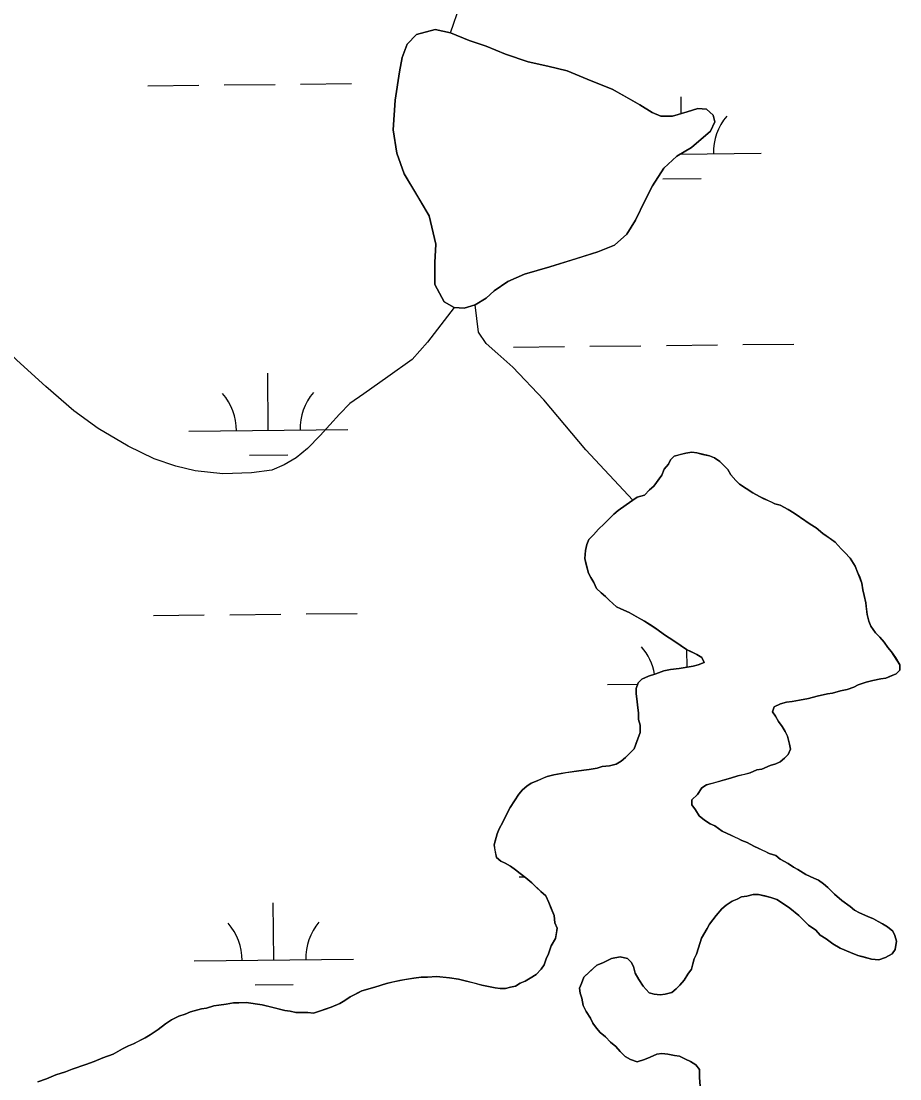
# Model space of a CAD drawing. Extents: x 3734862 to 3772949, y 391520 to 417239.
# Drawn here: x 3758116 to 3758668, y 411285 to 411949 of the extents above; entities that cross this region are included whole.
import ezdxf

# ---------------------------------------------------------------- set-up
doc = ezdxf.new("R2010")
doc.units = 0
doc.layers.add('V-TOPO-SHOR', color=7, linetype='Continuous')
doc.layers.add('V-WETL-SWMP', color=7, linetype='Continuous')

msp = doc.modelspace()

# ---------------------------------------------------------------- linework, layer by layer
at = {"layer": 'V-TOPO-SHOR'}
for points in [[(3758385.74, 411942.03), (3758391.78, 411959.53), (3758397.02, 411977.03), (3758399.46, 411990.56), (3758401.12, 412006.08), (3758400.97, 412020.81), (3758400.82, 412032.56), (3758399.7, 412053.47), (3758397.59, 412074.18), (3758395.48, 412095.89), (3758394, 412124.56), (3758393.25, 412137.7), (3758391.72, 412152.84), (3758388.2, 412168.58), (3758385.65, 412180.34), (3758384.5, 412192.89), (3758383.76, 412206.23), (3758382.87, 412246.32)], [(3758501.91, 411824.38), (3758496.51, 411815.46), (3758488.74, 411808.73), (3758478.19, 411804.41), (3758465.07, 411800.28), (3758447.96, 411794.98), (3758432.25, 411790.47), (3758421.7, 411785.74), (3758413.14, 411780.02), (3758408.16, 411775.27), (3758401.19, 411771.12), (3758394.22, 411769.16), (3758388.07, 411769.58), (3758381.72, 411772.98), (3758375.8, 411783.93), (3758375.86, 411797.84), (3758376.5, 411809.36), (3758372.19, 411827.05), (3758365.09, 411839.2), (3758356.6, 411853.54), (3758351.88, 411866.47), (3758349.75, 411881.18), (3758351.02, 411899.65), (3758353.67, 411917.52), (3758355.29, 411926.45), (3758358.5, 411934.98), (3758364.28, 411940.92), (3758376.02, 411944.05), (3758385.74, 411942.03), (3758397.45, 411937.22), (3758408.16, 411933.6), (3758420.26, 411928.59), (3758434.54, 411923.76), (3758446.85, 411921.14), (3758458.96, 411918.11), (3758474.03, 411911.9), (3758487.12, 411906.68), (3758497.63, 411900.68), (3758504.57, 411896.68), (3758512.3, 411891.89), (3758517.85, 411889.68), (3758525.2, 411889.65), (3758534.35, 411892.4), (3758541.11, 411894.56), (3758546.47, 411894.14), (3758550.63, 411890.35), (3758551.61, 411886.17), (3758549, 411880.22), (3758537.04, 411869.94), (3758527.89, 411864.61), (3758519.71, 411857.09), (3758512.52, 411845.99), (3758507.92, 411836.87), (3758501.91, 411824.38)], [(3758303.75, 411689.07), (3758295.75, 411680.94), (3758288.76, 411675.19), (3758281.18, 411670.64), (3758273.4, 411667.29), (3758260.66, 411665.74), (3758242.74, 411665.02), (3758225.22, 411666.87), (3758213.09, 411669.91), (3758199.57, 411674.54), (3758183.27, 411682.36), (3758164.4, 411693.58), (3758149.11, 411704.59), (3758131.45, 411719.79), (3758113.2, 411736.38), (3758098.32, 411750.37), (3758083.05, 411764.97), (3758071.74, 411776.36), (3758061.62, 411784.56), (3758050.9, 411793.16), (3758036.53, 411799.66)], [(3758500.12, 411648.43), (3758470.58, 411680.01), (3758444.22, 411711.56), (3758424.78, 411731.94), (3758415.46, 411740.34), (3758408.12, 411746.94), (3758403.17, 411753.92), (3758401.19, 411771.12)], [(3758388.07, 411769.58), (3758371.26, 411747.75), (3758361.67, 411736.84), (3758346.29, 411725.94), (3758331.32, 411715.25), (3758322.54, 411709.31), (3758315.94, 411702.57), (3758303.75, 411689.07)], [(3758503.62, 411533.84), (3758505.91, 411536.16), (3758510.04, 411538.02), (3758514.63, 411539.43), (3758519.68, 411541.31), (3758523.82, 411542.26), (3758529.34, 411542.75), (3758534.4, 411543.7), (3758538.08, 411544.19), (3758541.29, 411545.13), (3758544.97, 411546.54), (3758543.56, 411549.75), (3758540.33, 411551.57), (3758536.64, 411553.39), (3758533.87, 411554.75), (3758530.63, 411557.03), (3758526.01, 411560.22), (3758520, 411563.87), (3758515.37, 411567.52), (3758512.6, 411569.34), (3758507.51, 411572.53), (3758503.36, 411574.8), (3758497.81, 411577.99), (3758492.73, 411580.26), (3758489.96, 411581.62), (3758485.33, 411585.74), (3758483.02, 411588.03), (3758480.24, 411590.31), (3758477.46, 411593.05), (3758475.6, 411596.72), (3758473.74, 411599.93), (3758472.34, 411602.69), (3758470.92, 411608.2), (3758469.98, 411611.88), (3758470.4, 411616.94), (3758471.3, 411620.63), (3758472.66, 411623.86), (3758475.41, 411626.64), (3758478.6, 411630.35), (3758482.26, 411633.59), (3758485.01, 411636.37), (3758488.21, 411639.61), (3758490.96, 411641.93), (3758496, 411645.65), (3758500.12, 411648.43), (3758502.87, 411650.29), (3758507.46, 411651.71), (3758510.67, 411654.95), (3758513.41, 411657.27), (3758516.15, 411660.97), (3758518.43, 411664.21), (3758519.79, 411667.9), (3758522.53, 411671.14), (3758523.89, 411673.91), (3758526.18, 411676.22), (3758529.86, 411677.17), (3758533.53, 411678.11), (3758537.21, 411678.6), (3758540.44, 411678.16), (3758544.12, 411677.26), (3758548.27, 411676.37), (3758551.5, 411675.01), (3758554.74, 411672.72), (3758557.06, 411670.44), (3758559.84, 411667.69), (3758561.7, 411664.48), (3758564.95, 411660.82), (3758567.26, 411658.54), (3758571.42, 411655.8), (3758575.58, 411653.07), (3758579.74, 411650.79), (3758582.51, 411649.43), (3758586.66, 411647.61), (3758589.44, 411646.25), (3758592.66, 411645.35), (3758597.74, 411642.62), (3758601.44, 411640.34), (3758605.6, 411637.61), (3758608.84, 411635.33), (3758611.61, 411633.5), (3758615.31, 411631.23), (3758619.48, 411627.57), (3758624.1, 411624.38), (3758627.34, 411622.1), (3758631.05, 411617.98), (3758633.36, 411615.69), (3758636.61, 411612.03), (3758639.86, 411606.99), (3758641.27, 411603.31), (3758642.67, 411600.1), (3758644.07, 411596.43), (3758644.56, 411592.29), (3758645.51, 411588.61), (3758646.46, 411584.01), (3758646.94, 411579.87), (3758647.42, 411576.66), (3758648.37, 411572.52), (3758649.77, 411569.3), (3758652.56, 411565.18), (3758655.34, 411562.43), (3758658.12, 411559.23)], [(3758658.12, 411559.23), (3758660.45, 411556.02), (3758662.76, 411553.28), (3758665.09, 411549.61), (3758667.88, 411545.02), (3758667.9, 411541.8), (3758665.62, 411539.49), (3758662.4, 411538.09), (3758659.19, 411536.68), (3758655.97, 411536.2), (3758650.91, 411535.25), (3758646.77, 411534.3), (3758641.73, 411532.43), (3758638.97, 411531.03), (3758634.84, 411529.62), (3758630.7, 411528.67), (3758625.65, 411527.26), (3758622.43, 411526.78), (3758615.99, 411525.36), (3758610.48, 411523.94), (3758604.96, 411522.98), (3758600.36, 411522.04), (3758596.68, 411521.55), (3758593.01, 411520.6), (3758588.88, 411518.74), (3758587.98, 411515.51), (3758589.83, 411512.76), (3758591.7, 411509.55), (3758594.02, 411506.34), (3758595.88, 411503.13), (3758597.28, 411500.38), (3758598.69, 411495.33), (3758599.17, 411492.1), (3758597.81, 411488.88), (3758595.53, 411486.56), (3758592.78, 411484.24), (3758590.03, 411482.84), (3758586.35, 411481.9), (3758581.3, 411479.56), (3758578.08, 411479.08), (3758573.95, 411477.21), (3758570.28, 411476.27), (3758566.14, 411475.32), (3758561.55, 411473.91), (3758557.87, 411472.97), (3758551.44, 411471.08), (3758546.38, 411469.67), (3758543.63, 411467.81), (3758540.9, 411463.65), (3758537.24, 411460.41), (3758537.26, 411457.18), (3758539.58, 411453.98), (3758541.9, 411450.31), (3758545.14, 411447.57), (3758548.84, 411445.29), (3758551.61, 411443.93), (3758556.23, 411440.73), (3758562.24, 411438.01), (3758565.93, 411436.2), (3758568.7, 411434.83), (3758571.93, 411433.47), (3758576.09, 411431.2), (3758579.32, 411429.84), (3758583.02, 411428.02), (3758585.79, 411426.66), (3758589.94, 411425.3), (3758592.71, 411423.02), (3758597.79, 411420.29), (3758601.03, 411418.01), (3758603.8, 411416.64), (3758608.89, 411413.46), (3758613.96, 411411.19), (3758616.73, 411409.82), (3758619.97, 411407.54), (3758622.75, 411405.26), (3758626.92, 411401.14), (3758631.55, 411397.03), (3758636.64, 411393.38), (3758639.41, 411391.1), (3758642.64, 411389.28), (3758647.72, 411387.01), (3758651.41, 411385.65), (3758654.19, 411383.83), (3758656.96, 411382.46), (3758660.19, 411380.64), (3758663.43, 411377.9), (3758664.83, 411375.15), (3758665.78, 411371.47), (3758664.89, 411366.4), (3758663.06, 411363.63), (3758658.94, 411361.3), (3758654.8, 411359.89), (3758650.2, 411360.32), (3758645.12, 411361.67), (3758641.44, 411362.57), (3758636.82, 411364.38), (3758630.36, 411367.1), (3758625.74, 411369.83), (3758621.58, 411373.03), (3758617.88, 411375.31), (3758615.1, 411378.51)], [(3758292.75, 411326.72), (3758295.97, 411326.74), (3758299.66, 411326.3), (3758306.54, 411328.65), (3758310.68, 411330.06), (3758316.19, 411332.4), (3758319.4, 411334.26), (3758322.61, 411336.58), (3758327.19, 411338.91), (3758329.95, 411340.31), (3758338.22, 411342.67), (3758345.57, 411345.01), (3758349.7, 411345.96), (3758353.84, 411346.91), (3758357.06, 411347.39), (3758362.58, 411348.35), (3758367.18, 411348.84), (3758371.32, 411348.86), (3758376.84, 411349.36), (3758380.99, 411348.92), (3758385.13, 411348.49), (3758390.66, 411347.61), (3758394.81, 411346.71), (3758400.34, 411345.37), (3758405.41, 411344.02), (3758409.56, 411343.12), (3758413.71, 411342.23), (3758416.94, 411341.79), (3758420.16, 411341.81), (3758423.37, 411342.75), (3758426.6, 411343.23), (3758429.34, 411345.09), (3758432.56, 411346.49), (3758435.77, 411348.36), (3758439.43, 411350.68), (3758442.64, 411353.92), (3758444.46, 411356.7), (3758445.81, 411360.39), (3758447.18, 411363.62), (3758448.99, 411368.7), (3758451.72, 411373.32), (3758452.16, 411376.54), (3758452.6, 411379.77), (3758451.2, 411382.98), (3758450.71, 411387.58), (3758448.83, 411392.17), (3758447.43, 411395.85), (3758445.56, 411399.98), (3758442.32, 411402.72), (3758439.54, 411405.46), (3758436.76, 411408.21), (3758433.06, 411411.4), (3758429.36, 411414.14), (3758426.58, 411416.42), (3758423.35, 411418.71), (3758420.11, 411420.53), (3758417.34, 411421.89), (3758414.56, 411424.17), (3758413.62, 411428.77), (3758413.13, 411431.99), (3758414.03, 411435.22), (3758414.93, 411438.9), (3758416.29, 411442.14), (3758418.56, 411446.29), (3758419.92, 411449.52), (3758423.11, 411455.53), (3758425.84, 411459.69), (3758428.58, 411463.85), (3758430.86, 411466.63), (3758433.61, 411468.94), (3758436.36, 411470.8), (3758440.03, 411472.21), (3758443.25, 411473.61), (3758446.46, 411475.01), (3758450.6, 411475.96), (3758455.19, 411476.91), (3758458.41, 411477.39), (3758461.63, 411477.87), (3758464.85, 411478.35), (3758469.45, 411478.84), (3758472.67, 411479.32), (3758477.73, 411480.28), (3758480.94, 411481.22), (3758485.54, 411481.71), (3758489.68, 411482.66), (3758492.89, 411484.52), (3758495.64, 411486.84), (3758498.38, 411489.62), (3758501.13, 411492.4), (3758502.93, 411497.47), (3758504.74, 411502.55), (3758504.71, 411507.15), (3758503.77, 411510.83), (3758503.74, 411514.97), (3758503.26, 411518.19), (3758502.76, 411523.71), (3758502.29, 411526.93), (3758502.26, 411530.15), (3758503.62, 411533.84)], [(3758615.1, 411378.51), (3758610.47, 411381.7), (3758606.77, 411385.36), (3758604.45, 411387.65), (3758598.9, 411392.22), (3758594.27, 411395.41), (3758590.58, 411397.69), (3758586.88, 411399.04), (3758583.2, 411399.94), (3758579.05, 411400.83), (3758575.82, 411400.81), (3758571.69, 411399.86), (3758568.47, 411399.39), (3758565.72, 411397.98), (3758562.5, 411396.58), (3758558.84, 411394.26), (3758556.09, 411391.94), (3758552.43, 411387.77), (3758548.33, 411382.22), (3758546.96, 411379.45), (3758543.32, 411373.45), (3758541.52, 411367.45), (3758540.16, 411363.3), (3758538.8, 411360.53), (3758537.9, 411357.3), (3758537, 411354.07), (3758534.72, 411350.83), (3758532.44, 411347.14), (3758529.7, 411343.9), (3758527.41, 411341.58), (3758524.67, 411339.26), (3758520.53, 411338.32), (3758517.31, 411337.83), (3758513.62, 411338.27), (3758510.4, 411339.17), (3758506.69, 411343.29), (3758503.9, 411347.41), (3758501.57, 411351.54), (3758500.62, 411355.68), (3758499.23, 411358.43), (3758496.91, 411360.72), (3758492.3, 411361.61), (3758486.78, 411360.65), (3758481.28, 411357.86), (3758477.6, 411356.45), (3758473.49, 411352.74), (3758469.37, 411349.03), (3758468.01, 411344.88), (3758466.65, 411342.11), (3758467.13, 411338.89), (3758468.07, 411335.68), (3758469.02, 411331.08), (3758470.89, 411327.41), (3758473.67, 411323.28), (3758475.08, 411320.07), (3758477.4, 411316.86), (3758479.72, 411314.11), (3758482.96, 411311.38), (3758486.2, 411308.17), (3758489.44, 411305.43), (3758492.22, 411302.23), (3758495.46, 411299.03), (3758498.7, 411297.21), (3758502.85, 411295.85), (3758507.45, 411297.26), (3758511.12, 411298.67), (3758515.25, 411300.54), (3758518.47, 411301.02), (3758522.15, 411300.58), (3758526.3, 411299.68), (3758529.53, 411299.25), (3758533.22, 411297.43), (3758536.45, 411296.07), (3758539.69, 411293.79), (3758542.01, 411291.04), (3758542.04, 411285.98), (3758542.54, 411280.46)], [(3758126.39, 411283.3), (3758131.91, 411285.18), (3758137.87, 411287.52), (3758143.85, 411289.4), (3758147.98, 411291.27), (3758156.71, 411294.08), (3758161.76, 411295.96), (3758167.27, 411298.29), (3758173.69, 411300.64), (3758179.66, 411303.9), (3758183.33, 411305.76), (3758186.54, 411307.17), (3758189.29, 411308.56), (3758193.88, 411310.9), (3758197.09, 411312.76), (3758202.13, 411316.01), (3758206.71, 411319.72), (3758210.38, 411322.05), (3758214.97, 411324.38), (3758219.1, 411325.79), (3758222.32, 411327.19), (3758229.21, 411329.07), (3758232.43, 411329.55), (3758237.02, 411330.97), (3758240.24, 411331.45), (3758244.84, 411331.94), (3758249.44, 411332.89), (3758252.66, 411332.91), (3758257.26, 411332.94), (3758267.4, 411331.62), (3758274.32, 411329.83), (3758281.69, 411328.03), (3758284.92, 411327.59), (3758288.6, 411326.69), (3758292.75, 411326.72)]]:
    msp.add_lwpolyline(points, dxfattribs=at)
at = {"layer": 'V-WETL-SWMP'}
for p, q in [((3758243.54, 411909.25), (3758275.54, 411909.58)), ((3758291.54, 411909.75), (3758323.53, 411910.09)), ((3758195.54, 411908.74), (3758227.54, 411909.08)), ((3758530.59, 411891.27), (3758530.48, 411901.85)), ((3758530, 411865.84), (3758580.85, 411866.38)), ((3758530.86, 411865.85), (3758530.85, 411866.33)), ((3758519.02, 411850.29), (3758543.02, 411850.54)), ((3758425.29, 411744.66), (3758457.28, 411744.99)), ((3758473.28, 411745.16), (3758505.28, 411745.5)), ((3758521.28, 411745.67), (3758553.28, 411746.01)), ((3758569.28, 411746.18), (3758601.28, 411746.51)), ((3758271.24, 411692.28), (3758270.86, 411728.28)), ((3758221.24, 411691.76), (3758321.24, 411692.81)), ((3758259.4, 411676.73), (3758283.4, 411676.98)), ((3758295.05, 411577.1), (3758327.05, 411577.43)), ((3758199.05, 411576.08), (3758231.05, 411576.42)), ((3758247.05, 411576.59), (3758279.05, 411576.93)), ((3758534.26, 411543.68), (3758534.14, 411554.61)), ((3758484.37, 411532.66), (3758503.26, 411532.86)), ((3758428.8, 411412), (3758432.2, 411412.03)), ((3758274.75, 411359.63), (3758274.37, 411395.62)), ((3758224.76, 411359.1), (3758324.75, 411360.15)), ((3758262.92, 411344.07), (3758286.92, 411344.32))]:
    msp.add_line(p, q, dxfattribs=at)
msp.add_lwpolyline([(3758501.91, 411824.38), (3758507.92, 411836.87), (3758512.52, 411845.99), (3758519.71, 411857.09), (3758527.89, 411864.61), (3758537.05, 411869.94), (3758549, 411880.22), (3758551.61, 411886.17), (3758550.63, 411890.35), (3758546.48, 411894.14), (3758541.11, 411894.55), (3758534.35, 411892.4), (3758525.2, 411889.65), (3758517.85, 411889.68), (3758512.3, 411891.88), (3758504.57, 411896.68), (3758487.12, 411906.68), (3758474.03, 411911.9), (3758458.96, 411918.11), (3758446.85, 411921.14), (3758434.54, 411923.77), (3758420.26, 411928.59), (3758408.16, 411933.6), (3758397.45, 411937.22), (3758385.74, 411942.03), (3758376.02, 411944.05), (3758364.28, 411940.92), (3758358.5, 411934.98), (3758355.29, 411926.45), (3758353.67, 411917.52), (3758351.02, 411899.65), (3758349.75, 411881.18), (3758351.88, 411866.47), (3758356.6, 411853.54), (3758372.19, 411827.06), (3758376.5, 411809.36), (3758375.86, 411797.84), (3758375.81, 411783.93), (3758381.72, 411772.98), (3758388.07, 411769.58), (3758394.23, 411769.16), (3758401.19, 411771.12), (3758408.15, 411775.27), (3758413.14, 411780.02), (3758421.7, 411785.75), (3758432.25, 411790.47), (3758447.96, 411794.98), (3758478.19, 411804.4), (3758488.74, 411808.73), (3758496.51, 411815.46)], close=True, dxfattribs=at)
for points in [[(3758633.36, 411615.69), (3758631.05, 411617.98), (3758627.34, 411622.1), (3758619.48, 411627.57), (3758615.31, 411631.23), (3758611.61, 411633.5), (3758601.44, 411640.34), (3758597.75, 411642.62), (3758592.66, 411645.35), (3758589.44, 411646.25), (3758579.74, 411650.79), (3758575.58, 411653.07), (3758567.26, 411658.54), (3758564.95, 411660.82), (3758561.7, 411664.48), (3758559.84, 411667.69), (3758554.74, 411672.72), (3758551.5, 411675.01), (3758548.27, 411676.36), (3758540.44, 411678.16), (3758537.21, 411678.6), (3758533.53, 411678.11), (3758526.18, 411676.22), (3758523.89, 411673.91), (3758522.53, 411671.14), (3758519.79, 411667.9), (3758518.43, 411664.21), (3758513.41, 411657.27), (3758510.67, 411654.95), (3758507.46, 411651.71), (3758502.87, 411650.29), (3758496, 411645.65), (3758490.96, 411641.93), (3758488.21, 411639.61), (3758482.26, 411633.59), (3758478.6, 411630.35), (3758475.4, 411626.64), (3758472.66, 411623.86), (3758471.3, 411620.63), (3758470.4, 411616.94), (3758469.98, 411611.88), (3758472.34, 411602.69), (3758473.73, 411599.93), (3758475.6, 411596.72), (3758477.46, 411593.05), (3758480.24, 411590.31), (3758483.02, 411588.03), (3758485.33, 411585.74), (3758489.96, 411581.62), (3758492.73, 411580.26), (3758497.81, 411577.99), (3758507.51, 411572.53), (3758515.37, 411567.52), (3758520, 411563.87), (3758526.01, 411560.22), (3758533.87, 411554.75), (3758540.33, 411551.57), (3758543.56, 411549.75), (3758544.97, 411546.54), (3758541.29, 411545.13), (3758538.08, 411544.19), (3758534.4, 411543.71), (3758529.34, 411542.75), (3758523.82, 411542.26), (3758519.68, 411541.31), (3758514.63, 411539.43), (3758510.04, 411538.02), (3758505.91, 411536.16), (3758503.62, 411533.84), (3758502.26, 411530.15), (3758502.28, 411526.93), (3758502.77, 411523.71), (3758503.26, 411518.19), (3758503.74, 411514.97), (3758503.77, 411510.83), (3758504.71, 411507.15), (3758504.74, 411502.55), (3758501.12, 411492.4), (3758495.64, 411486.84), (3758492.89, 411484.52), (3758489.68, 411482.66), (3758485.54, 411481.71), (3758480.94, 411481.22), (3758477.73, 411480.28), (3758472.67, 411479.32), (3758469.45, 411478.84), (3758464.85, 411478.35), (3758455.19, 411476.91), (3758450.6, 411475.96), (3758446.46, 411475.01), (3758440.03, 411472.21), (3758436.36, 411470.8), (3758433.61, 411468.95), (3758430.86, 411466.63), (3758428.58, 411463.85), (3758423.11, 411455.53), (3758419.93, 411449.52), (3758418.56, 411446.29), (3758416.29, 411442.14), (3758414.93, 411438.9), (3758413.13, 411431.99)], [(3758636.82, 411364.38), (3758641.44, 411362.57), (3758650.2, 411360.32), (3758654.8, 411359.89), (3758658.94, 411361.3), (3758663.06, 411363.63), (3758664.89, 411366.4), (3758665.78, 411371.47), (3758664.83, 411375.15), (3758663.43, 411377.9), (3758660.19, 411380.64), (3758656.96, 411382.46), (3758654.19, 411383.83), (3758651.42, 411385.65), (3758647.72, 411387.01), (3758642.65, 411389.28), (3758639.41, 411391.1), (3758636.64, 411393.38), (3758631.55, 411397.03), (3758626.92, 411401.14), (3758622.75, 411405.26), (3758619.97, 411407.54), (3758616.73, 411409.82), (3758613.96, 411411.19), (3758608.89, 411413.46), (3758603.8, 411416.64), (3758601.03, 411418.01), (3758597.79, 411420.29), (3758592.71, 411423.02), (3758589.94, 411425.3), (3758585.79, 411426.66), (3758579.32, 411429.84), (3758576.09, 411431.2), (3758571.93, 411433.47), (3758568.7, 411434.83), (3758562.24, 411438.01), (3758556.23, 411440.73), (3758551.61, 411443.93), (3758548.84, 411445.29), (3758545.14, 411447.57), (3758541.9, 411450.31), (3758539.58, 411453.98), (3758537.26, 411457.18), (3758537.24, 411460.41), (3758540.9, 411463.65), (3758543.63, 411467.81), (3758546.38, 411469.67), (3758557.87, 411472.97), (3758561.54, 411473.91), (3758566.14, 411475.32), (3758573.95, 411477.21), (3758578.08, 411479.08), (3758581.3, 411479.56), (3758586.35, 411481.9), (3758590.03, 411482.84), (3758592.78, 411484.24), (3758595.53, 411486.56), (3758597.81, 411488.88), (3758599.17, 411492.11), (3758598.69, 411495.33), (3758597.28, 411500.38), (3758595.88, 411503.13), (3758594.02, 411506.34), (3758591.7, 411509.55), (3758589.83, 411512.76), (3758587.98, 411515.51), (3758588.88, 411518.74), (3758593.01, 411520.61), (3758596.68, 411521.55), (3758600.36, 411522.03), (3758604.96, 411522.98), (3758610.48, 411523.94), (3758615.99, 411525.36), (3758622.43, 411526.78), (3758625.65, 411527.26), (3758630.7, 411528.67), (3758634.84, 411529.62), (3758638.97, 411531.03), (3758641.72, 411532.43), (3758646.77, 411534.3), (3758650.91, 411535.25), (3758655.97, 411536.2), (3758659.19, 411536.68), (3758665.62, 411539.49), (3758667.9, 411541.8), (3758667.88, 411545.02), (3758662.76, 411553.28), (3758660.45, 411556.02), (3758658.12, 411559.23), (3758655.34, 411562.44), (3758652.56, 411565.18), (3758649.77, 411569.3), (3758648.37, 411572.52), (3758647.42, 411576.66), (3758646.46, 411584.01), (3758645.5, 411588.61), (3758644.56, 411592.29), (3758644.07, 411596.43), (3758639.86, 411606.99), (3758636.61, 411612.03), (3758633.36, 411615.69)], [(3758413.13, 411431.99), (3758413.61, 411428.77), (3758414.56, 411424.17), (3758417.34, 411421.89), (3758420.11, 411420.53), (3758423.35, 411418.71), (3758426.58, 411416.42), (3758429.36, 411414.14), (3758433.06, 411411.4), (3758436.76, 411408.2), (3758442.32, 411402.72), (3758445.56, 411399.98), (3758447.43, 411395.84), (3758450.71, 411387.58), (3758451.2, 411382.98), (3758452.6, 411379.77), (3758451.72, 411373.32), (3758448.98, 411368.7), (3758447.18, 411363.62), (3758445.82, 411360.39), (3758444.46, 411356.7), (3758442.64, 411353.92), (3758439.43, 411350.68), (3758435.77, 411348.36), (3758432.56, 411346.49), (3758429.34, 411345.09), (3758426.59, 411343.23), (3758423.37, 411342.75), (3758420.16, 411341.81), (3758416.94, 411341.79), (3758413.71, 411342.23), (3758405.41, 411344.02), (3758394.81, 411346.71), (3758390.66, 411347.61), (3758385.13, 411348.49), (3758376.84, 411349.36), (3758371.32, 411348.86), (3758367.18, 411348.84), (3758362.58, 411348.35), (3758353.84, 411346.91), (3758345.57, 411345.01), (3758338.22, 411342.67), (3758329.95, 411340.31), (3758322.6, 411336.58), (3758319.4, 411334.26), (3758316.19, 411332.4), (3758310.68, 411330.06), (3758299.66, 411326.31), (3758295.97, 411326.74), (3758292.75, 411326.72), (3758288.6, 411326.7), (3758284.92, 411327.59), (3758281.69, 411328.03), (3758267.4, 411331.62), (3758257.26, 411332.94), (3758249.44, 411332.89), (3758244.84, 411331.94), (3758240.24, 411331.45), (3758237.02, 411330.97), (3758232.43, 411329.56), (3758229.21, 411329.07), (3758222.32, 411327.19), (3758219.1, 411325.79), (3758214.97, 411324.38), (3758210.38, 411322.05), (3758206.71, 411319.72), (3758202.14, 411316.01), (3758197.09, 411312.76), (3758193.88, 411310.9), (3758186.54, 411307.17), (3758183.33, 411305.76), (3758179.66, 411303.9), (3758173.69, 411300.64), (3758167.27, 411298.29), (3758161.76, 411295.96), (3758156.71, 411294.08), (3758147.98, 411291.27), (3758143.85, 411289.4), (3758137.87, 411287.52), (3758131.91, 411285.18), (3758126.39, 411283.3)], [(3758542.54, 411280.46), (3758542.04, 411285.98), (3758542.01, 411291.04), (3758539.69, 411293.79), (3758536.45, 411296.07), (3758533.22, 411297.43), (3758529.53, 411299.25), (3758526.3, 411299.69), (3758522.15, 411300.58), (3758518.47, 411301.02), (3758515.25, 411300.54), (3758511.12, 411298.67), (3758507.45, 411297.26), (3758502.85, 411295.85), (3758498.7, 411297.21), (3758495.46, 411299.03), (3758492.22, 411302.23), (3758489.44, 411305.43), (3758486.2, 411308.17), (3758482.96, 411311.38), (3758479.72, 411314.12), (3758477.4, 411316.86), (3758475.08, 411320.07), (3758473.67, 411323.28), (3758470.89, 411327.41), (3758469.02, 411331.08), (3758468.07, 411335.68), (3758467.13, 411338.89), (3758466.65, 411342.11), (3758468.01, 411344.88), (3758469.37, 411349.03), (3758477.6, 411356.45), (3758481.28, 411357.86), (3758486.78, 411360.65), (3758492.3, 411361.61), (3758496.91, 411360.72), (3758499.23, 411358.43), (3758500.62, 411355.68), (3758501.57, 411351.54), (3758503.9, 411347.41), (3758506.69, 411343.29), (3758510.4, 411339.17), (3758513.62, 411338.27), (3758517.31, 411337.83), (3758520.53, 411338.32), (3758524.67, 411339.26), (3758527.41, 411341.58), (3758529.7, 411343.9), (3758532.44, 411347.14), (3758534.72, 411350.84), (3758537, 411354.07), (3758538.8, 411360.53), (3758540.16, 411363.3), (3758543.32, 411373.45), (3758546.96, 411379.45), (3758548.33, 411382.22), (3758552.43, 411387.77), (3758556.09, 411391.94), (3758558.84, 411394.26), (3758562.5, 411396.59), (3758565.72, 411397.99), (3758568.47, 411399.39), (3758571.69, 411399.87), (3758575.83, 411400.81), (3758579.05, 411400.83), (3758586.88, 411399.04), (3758590.58, 411397.69), (3758594.27, 411395.41), (3758598.9, 411392.22), (3758604.45, 411387.65), (3758610.47, 411381.7), (3758615.1, 411378.51), (3758617.88, 411375.31), (3758621.58, 411373.03), (3758625.74, 411369.83), (3758630.36, 411367.1), (3758636.82, 411364.38)]]:
    msp.add_lwpolyline(points, dxfattribs=at)
for centre, start, end in [((3758586.09, 411866.91), 139.83336, 181.37702), ((3758215.99, 411692.17), 359.83336, 41.37702), ((3758326.47, 411693.34), 139.83336, 181.37702), ((3758479.13, 411533.08), 9.97983, 41.37702), ((3758219.51, 411359.52), 359.83336, 41.37702), ((3758329.99, 411360.69), 139.83336, 181.37702)]:
    msp.add_arc(centre, 35.25, start, end, dxfattribs=at)

doc.saveas('drawing.dxf')
